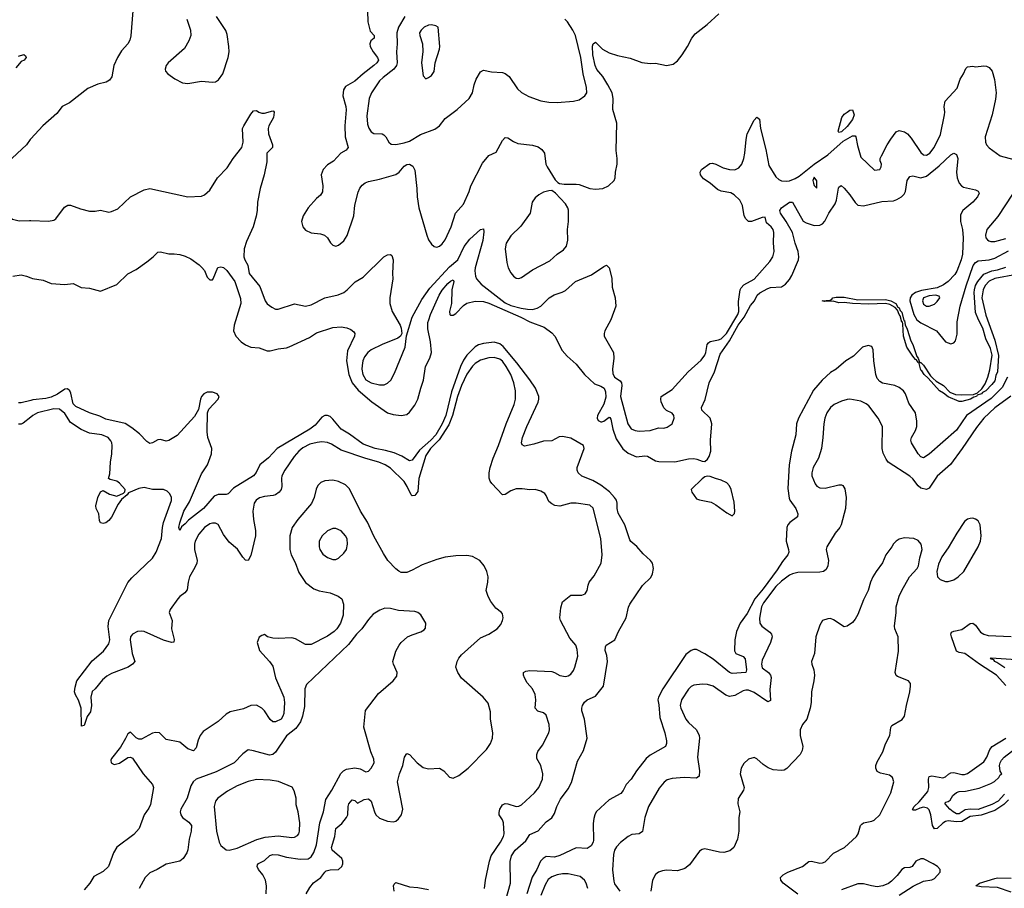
# Model space of a CAD drawing. Header units: inches. Extents: x 1473912 to 1647258, y 640388 to 773423.
# Tile 306 of 420: x 1529919 to 1537120, y 743071 to 749426. Entities that reach past the tile are written whole.
import ezdxf

# ---------------------------------------------------------------- set-up
doc = ezdxf.new("R2010")
doc.units = ezdxf.units.IN
doc.header["$MEASUREMENT"] = 0
doc.layers.add('B5724', color=7, linetype='Continuous')
doc.layers.add('B5734', color=7, linetype='Continuous')

msp = doc.modelspace()

# ---------------------------------------------------------------- linework, layer by layer
at = {"layer": 'B5724', "color": 5}
for points, elevation in [([(1529910, 749158), (1529950, 749170.8), (1529962, 749162), (1529966.8, 749150), (1529950.7, 749130), (1529930, 749121.2), (1529890, 749074)], 660), ([(1530000, 748554.9), (1529995.5, 748550), (1529967.9, 748510), (1529830, 748382.2), (1529777.1, 748322.9), (1529743.2, 748270), (1529702, 748170), (1529694.9, 748130), (1529707.7, 748110), (1529798.4, 748030), (1529831.5, 747991.5), (1529867.4, 747967.4), (1529914.6, 747954.6), (1529990, 747957.3), (1530000, 747956.9)], 680), ([(1529869.6, 747550.4), (1529930, 747559.1), (1529970, 747550.6), (1530000, 747537.6)], 660), ([(1530000, 746640.6), (1529930, 746622.8), (1529910, 746624.2)], 660), ([(1530000, 746518.8), (1529944.8, 746475.2), (1529930, 746468.1), (1529910, 746467.1)], 680)]:
    msp.add_lwpolyline(points, dxfattribs=dict(at, elevation=elevation))
at = {"layer": 'B5734', "color": 5}
for points, elevation in [([(1530745.9, 749490), (1530731.2, 749308.8), (1530723.6, 749276.4), (1530708.9, 749250), (1530662.5, 749197.5), (1530634.7, 749150), (1530608, 749090), (1530591.8, 749008.2), (1530576.7, 748983.3), (1530552.2, 748967.8), (1530490, 748953.2), (1530418.6, 748921.4), (1530283.5, 748816.5), (1530230, 748789.8), (1530190, 748740.3), (1530087.7, 748650), (1530000, 748554.9)], 680), ([(1532462.4, 749490), (1532466.3, 749410), (1532482.5, 749342.5), (1532510.8, 749310), (1532510.7, 749290), (1532486.8, 749270), (1532479.1, 749250), (1532483.1, 749230), (1532503.2, 749190), (1532534.9, 749150), (1532542.2, 749130), (1532531, 749110), (1532509.3, 749090), (1532430.2, 749030), (1532370, 748976.5), (1532303.1, 748936.9), (1532286.4, 748913.6), (1532281.3, 748870), (1532305.2, 748790), (1532307.6, 748767.6), (1532297.5, 748650), (1532298.8, 748570), (1532321.1, 748490), (1532307.9, 748472.1), (1532268.4, 748450), (1532213.7, 748390), (1532170, 748363.5), (1532138.3, 748330), (1532122.8, 748290), (1532135.2, 748210), (1532133.9, 748166.1), (1532118.4, 748141.6), (1532090, 748116.9), (1532030, 748049.6), (1531992.7, 747990), (1531979.6, 747950), (1531988.9, 747910), (1532010, 747885.7), (1532050, 747866.5), (1532119.6, 747859.6), (1532149.1, 747849.1), (1532170, 747830.5), (1532193, 747793), (1532210, 747775.3), (1532230, 747768.7), (1532250, 747776.5), (1532290, 747809.1), (1532313.8, 747846.2), (1532363.8, 747990), (1532369.8, 748070), (1532394.8, 748165.2), (1532406.8, 748193.2), (1532423.5, 748216.5), (1532446.9, 748233.1), (1532470, 748242), (1532550, 748258.9), (1532670, 748292.7), (1532694.8, 748310), (1532730, 748354.9), (1532750, 748366), (1532770, 748368.1), (1532795.5, 748355.5), (1532810, 748324), (1532824.6, 748190), (1532826.3, 748130), (1532838.5, 748050), (1532896, 747850), (1532910, 747815.8), (1532930, 747784.6), (1532950, 747767.6), (1532970, 747762.8), (1532990, 747768.1), (1533010, 747786.9), (1533030, 747815.3), (1533075.5, 747910), (1533107, 748010), (1533164.2, 748075.8), (1533205.9, 748170), (1533217.3, 748210), (1533303.8, 748376.2), (1533350, 748432), (1533404.4, 748455.6), (1533450, 748541), (1533470, 748564), (1533490, 748561.6), (1533530, 748534), (1533561.2, 748521.2), (1533670, 748508.7), (1533710, 748494.9), (1533737.4, 748477.4), (1533758, 748450), (1533768.2, 748370), (1533777.3, 748350), (1533834.4, 748254.4), (1533854.6, 748234.6), (1533868.1, 748228.1), (1533902, 748222), (1533990, 748222.7), (1534010, 748219.3), (1534090, 748190.2), (1534130, 748186.2), (1534182.7, 748190), (1534225.1, 748210), (1534267.1, 748250), (1534275.1, 748270), (1534277.4, 748310), (1534289.7, 748370), (1534289.7, 748410), (1534281.7, 748470), (1534285.7, 748670), (1534256.1, 748770), (1534260.2, 748850), (1534251.7, 748890), (1534220.8, 748950), (1534183.4, 749010), (1534141.1, 749061.1), (1534127.1, 749090), (1534109.9, 749170), (1534108.5, 749231.5), (1534112, 749250), (1534130, 749261.1), (1534182, 749210), (1534230, 749183.9), (1534290, 749164.3), (1534384.3, 749144.3), (1534470, 749113.4), (1534530, 749105.3), (1534570, 749108.2), (1534650, 749090.4), (1534698.5, 749101.5), (1534730, 749125.5), (1534763.6, 749170), (1534802.9, 749230), (1534834.5, 749290), (1534858, 749322), (1534947, 749390), (1535031.2, 749468.8)], 720), ([(1531141.1, 749430), (1531168.5, 749348.5), (1531170.2, 749310), (1531156.6, 749270), (1531124, 749216), (1531005.2, 749110), (1530990.3, 749090), (1530984, 749064), (1530985.7, 749050), (1531001.6, 749030), (1531052.7, 748992.7), (1531110, 748963), (1531150, 748959.5), (1531250, 748976), (1531330, 748967.7), (1531350, 748971.6), (1531373.8, 748986.2), (1531404.4, 749030), (1531444.5, 749150), (1531450.8, 749190), (1531449, 749230), (1531437.2, 749317.2), (1531427.9, 749347.9), (1531358.5, 749450)], 720), ([(1532736.6, 749450), (1532689.7, 749370.3), (1532677.8, 749330), (1532680.5, 749250), (1532673.9, 749190), (1532679, 749110), (1532674.5, 749090), (1532656.6, 749063.4), (1532576.3, 749003.7), (1532550, 748977.8), (1532491.3, 748890), (1532474.2, 748850), (1532457.8, 748722.2), (1532462.6, 748662.6), (1532472.8, 748632.8), (1532490, 748605.7), (1532510, 748592.9), (1532570, 748590.2), (1532583, 748583), (1532598, 748570), (1532619.3, 748530), (1532636, 748516), (1532670, 748512.3), (1532730, 748526), (1532770, 748537.8), (1532850, 748585.4), (1532954.3, 748625.7), (1532989.6, 748650), (1533030, 748703.8), (1533118, 748770), (1533206.6, 748850), (1533229.5, 748890), (1533242.4, 748950), (1533258.7, 748990), (1533290, 749044), (1533310, 749055.5), (1533370, 749043.7), (1533450, 749039.5), (1533470, 749032.2), (1533499.5, 749010), (1533560.1, 748920.1), (1533590, 748892.6), (1533642.8, 748862.8), (1533730, 748832), (1533790, 748821.8), (1533850, 748819.6), (1533970, 748828.9), (1534010, 748840.3), (1534052.7, 748870), (1534067, 748890), (1534065.1, 748930), (1534039.4, 749030), (1534023.7, 749150), (1533984.4, 749310), (1533965, 749350), (1533925.6, 749410), (1533904.8, 749430)], 740), ([(1530000, 747956.9), (1530130, 747951.7), (1530170, 747960.3), (1530182.9, 747970), (1530246.6, 748053.4), (1530271.5, 748068.5), (1530291.3, 748070), (1530363.4, 748043.4), (1530430, 748025.3), (1530470, 748025.3), (1530510, 748032.4), (1530570, 748018.4), (1530590, 748021.6), (1530637.5, 748042.5), (1530730, 748130.2), (1530830, 748181.1), (1530869.8, 748190.2), (1531150, 748130.4), (1531250, 748134.9), (1531270, 748143.8), (1531310, 748179.1), (1531365.6, 748270), (1531436.8, 748343.2), (1531480.8, 748410), (1531543.5, 748490), (1531553.3, 748530), (1531549.8, 748630), (1531557.3, 748650), (1531610, 748734.9), (1531630, 748758), (1531650, 748762), (1531668.7, 748748.7), (1531690, 748741.3), (1531710, 748741.5), (1531770, 748759.5), (1531776.5, 748756.5), (1531781.3, 748750), (1531775.2, 748710), (1531741.8, 748650), (1531736.5, 748630), (1531739.6, 748590), (1531768.7, 748510), (1531768.3, 748491.7), (1531726.3, 748450), (1531726.3, 748386.3), (1531706.1, 748290), (1531677.2, 748190), (1531657.8, 748090), (1531655.4, 748030), (1531648.4, 747988.4), (1531627.5, 747910), (1531577.6, 747802.4), (1531562, 747750), (1531558.6, 747690), (1531565.3, 747670), (1531588.7, 747630), (1531596.6, 747570), (1531674.4, 747474.4), (1531714, 747370), (1531730, 747347.4), (1531762.6, 747322.6), (1531790, 747309.3), (1531810, 747308.3), (1531930, 747346.3), (1532010, 747329.2), (1532050, 747338.9), (1532150, 747392.2), (1532248.1, 747411.9), (1532289, 747431), (1532314.7, 747450), (1532372.5, 747507.5), (1532430, 747543.2), (1532582.9, 747690), (1532610, 747706.4), (1532630, 747708), (1532639.9, 747699.9), (1532650.2, 747670.2), (1532645.3, 747570), (1532647.8, 747530), (1532625.5, 747390), (1532626.4, 747350), (1532643.2, 747290), (1532701.7, 747190), (1532708.8, 747170), (1532713.4, 747130), (1532704.9, 747110), (1532684.9, 747095.1), (1532570, 747049.8), (1532490.3, 747010), (1532466.2, 746990), (1532441.7, 746958.3), (1532428.8, 746930), (1532423, 746897), (1532421.6, 746870), (1532427.6, 746830), (1532450, 746792.2), (1532490, 746770.1), (1532550, 746755.5), (1532585.9, 746754.1), (1532610, 746767), (1532633, 746790), (1532660.6, 746839.4), (1532738.9, 747030), (1532747.2, 747112.8), (1532789.8, 747250), (1532860.5, 747379.5), (1532919.3, 747460.7), (1533062.4, 747617.6), (1533123.6, 747670), (1533170, 747766.2), (1533210, 747819.8), (1533290, 747891.5), (1533310, 747896.3), (1533312.8, 747872.8), (1533306.6, 747810), (1533250.1, 747610), (1533247.8, 747587.8), (1533252.1, 747550), (1533260.2, 747530), (1533295, 747490), (1533470, 747354.8), (1533510, 747334.9), (1533585.5, 747314.5), (1533632.3, 747307.7), (1533670, 747306.6), (1533704, 747316), (1533730.7, 747330), (1533790.7, 747390), (1533828, 747412), (1533887.2, 747432.8), (1533910, 747445.7), (1533985.1, 747510), (1534101.1, 747558.9), (1534190, 747621.3), (1534210, 747630.4), (1534221.1, 747621.1), (1534230.2, 747610.2), (1534250, 747536), (1534251.7, 747470), (1534274.9, 747390), (1534278.7, 747330), (1534242, 747230), (1534199, 747150), (1534193.2, 747130), (1534194.6, 747110), (1534261.7, 746990), (1534263.9, 746950), (1534253.7, 746870), (1534256.6, 746836.6), (1534270.1, 746810.1), (1534310, 746784.9), (1534319.6, 746770), (1534321.7, 746750), (1534312.9, 746670), (1534367.2, 746470), (1534392.2, 746432.2), (1534420.1, 746420.1), (1534450, 746414.8), (1534530, 746420.5), (1534590, 746439.1), (1534630, 746438), (1534655.5, 746444.5), (1534691.5, 746470), (1534706.6, 746510), (1534703.1, 746530), (1534690, 746547.8), (1534650, 746566), (1534630, 746587.6), (1534609.8, 746630), (1534607.4, 746650), (1534611.4, 746668.6), (1534690, 746721.7), (1534808.4, 746850), (1534903.8, 746936.2), (1534930, 746971.8), (1534937.4, 746990), (1534947.8, 747050), (1534957.5, 747062.5), (1534970, 747071.2), (1535030, 747083.4), (1535050, 747091.7), (1535087.6, 747130), (1535171.6, 747270), (1535177.4, 747290), (1535175.7, 747364.3), (1535187.9, 747450), (1535194.9, 747465.1), (1535214.5, 747485.5), (1535290, 747528.2), (1535310, 747548.9), (1535404.1, 747655.9), (1535426.2, 747690), (1535437.6, 747730), (1535432.7, 747792.7), (1535435.6, 747870), (1535429.8, 747890), (1535415.5, 747910), (1535380.9, 747940.9), (1535370, 747980.9), (1535350, 747979.3), (1535270, 747949), (1535249.7, 747950), (1535230, 747969.7), (1535218, 747990), (1535205.8, 748065.8), (1535185.7, 748105.7), (1535143.7, 748143.7), (1535119.4, 748159.4), (1535050, 748172.4), (1535023.4, 748183.4), (1534970, 748229.7), (1534921, 748261), (1534897.6, 748290), (1534894.7, 748310), (1534905.4, 748330), (1534967.1, 748372.9), (1534984.7, 748375.3), (1535010, 748368.8), (1535063.1, 748343.1), (1535110, 748330.2), (1535150, 748327.1), (1535178.3, 748341.7), (1535200.2, 748370), (1535215.8, 748410), (1535223.6, 748450), (1535231.2, 748548.8), (1535240.3, 748590), (1535289.8, 748690), (1535310, 748712), (1535330, 748698.8), (1535336, 748630), (1535375.9, 748475.9), (1535399, 748359), (1535450, 748276.5), (1535470, 748256.9), (1535490, 748247.8), (1535530, 748244.6), (1535550, 748247.6), (1535590, 748263.2), (1535619.3, 748280.7), (1535730, 748368.7), (1535830, 748437.8), (1535942.2, 748537.8), (1536010, 748577.3), (1536030, 748576.9), (1536035, 748570), (1536045.4, 748505.4), (1536070, 748421), (1536170, 748325.5), (1536210, 748331), (1536219.5, 748350), (1536222.7, 748370), (1536212.9, 748392.9), (1536212.7, 748410), (1536220.7, 748430), (1536262.2, 748510), (1536290, 748552.9), (1536330, 748606), (1536350, 748616.1), (1536390, 748606.2), (1536412.6, 748590), (1536439.1, 748559.1), (1536510, 748453.7), (1536530, 748437.4), (1536550, 748435.6), (1536575.1, 748450), (1536607.6, 748490), (1536652.9, 748587.1), (1536682.3, 748730), (1536684.8, 748750), (1536680.4, 748790), (1536688.2, 748830), (1536774.9, 748925.1), (1536797.6, 748990), (1536822, 749030), (1536838, 749070), (1536850, 749082), (1536890, 749084.9), (1536910, 749080.7), (1536970, 749088.5), (1536990, 749086.4), (1537010, 749076.4), (1537031.8, 749050), (1537049, 748989), (1537059.7, 748890), (1537055.9, 748844.1), (1537031.5, 748730), (1536978.9, 748570), (1536981.3, 748530), (1536990, 748510.8), (1537010, 748487.3), (1537090, 748430.5), (1537190, 748404.2)], 680), ([(1530000, 747537.6), (1530012.3, 747532.3), (1530090, 747520.4), (1530150, 747495.5), (1530250, 747487.7), (1530310, 747494.8), (1530367.9, 747467.9), (1530430, 747462), (1530510, 747439.5), (1530630, 747488.7), (1530710, 747566), (1530770, 747599.6), (1530850, 747654.7), (1530895.1, 747690), (1530930, 747724.9), (1530950, 747728.2), (1531010, 747712), (1531050, 747713.7), (1531090, 747708.7), (1531130, 747696.9), (1531170, 747676.5), (1531232.3, 747632.3), (1531252.4, 747612.4), (1531270.3, 747590), (1531290, 747542.8), (1531310, 747521.6), (1531330, 747524), (1531335.1, 747530), (1531367.7, 747612.3), (1531390, 747618.3), (1531410, 747612.8), (1531432.9, 747590), (1531491.6, 747510), (1531533, 747387), (1531537.3, 747350), (1531488.7, 747191.3), (1531483.8, 747150), (1531499.2, 747110), (1531538.2, 747070), (1531570, 747047.4), (1531610, 747030.8), (1531670, 747025.3), (1531730, 747004.2), (1531750, 747003.2), (1531810, 747019.2), (1531870, 747026.3), (1531890, 747032.9), (1532038.4, 747101.6), (1532090, 747136.1), (1532210, 747172.9), (1532270, 747178.7), (1532311.8, 747171.8), (1532340.5, 747160.5), (1532363.4, 747143.4), (1532370.4, 747130.4), (1532368.4, 747110), (1532317.6, 747002.4), (1532309.4, 746930.6), (1532326.1, 746830), (1532350.4, 746770.4), (1532395.4, 746715.4), (1532495.2, 746630), (1532610, 746550.9), (1532650, 746536.8), (1532710, 746529.4), (1532750, 746538.8), (1532770, 746555.9), (1532810, 746606.5), (1532831.8, 746650), (1532852, 746730), (1532873.1, 746790), (1532887.7, 746890), (1532918.4, 746950), (1532930.6, 746990), (1532924.4, 747070), (1532903.2, 747163.2), (1532905.2, 747210), (1532910.4, 747230), (1532923.9, 747270), (1532987.1, 747410), (1533010, 747448.4), (1533050, 747497.1), (1533070, 747513.8), (1533090, 747521.6), (1533095.2, 747510), (1533079.8, 747450), (1533076.3, 747350), (1533063.5, 747290), (1533064.9, 747270), (1533070, 747263.6), (1533090, 747263.2), (1533110, 747275.4), (1533163.8, 747336.2), (1533188.8, 747351.2), (1533250, 747365.7), (1533310, 747363.3), (1533350, 747352.8), (1533583.8, 747250), (1533650, 747216.6), (1533755.7, 747175.7), (1533810, 747134.8), (1533831.7, 747111.7), (1533885.3, 747005.3), (1533923.3, 746963.3), (1533990, 746906.8), (1534049.4, 746830), (1534122.9, 746762.9), (1534170, 746744.3), (1534192.9, 746730), (1534203.8, 746703.8), (1534205, 746665), (1534190, 746613.2), (1534144.6, 746530), (1534142.6, 746510), (1534150, 746494.4), (1534170, 746483), (1534175.8, 746484.2), (1534190.6, 746489.4), (1534230, 746518.5), (1534235.5, 746515.5), (1534243.4, 746503.4), (1534257, 746430), (1534280.3, 746360.3), (1534330, 746287.3), (1534370, 746255.2), (1534430, 746229), (1534490, 746235.6), (1534510, 746232.2), (1534570, 746198.3), (1534594.1, 746194.1), (1534710, 746191.4), (1534810, 746212.9), (1534850, 746215.3), (1534872, 746212), (1534910, 746196.3), (1534930, 746194.8), (1534950, 746210.8), (1534960.7, 746230), (1534972.8, 746270), (1534971.1, 746350), (1534981.4, 746470), (1534970, 746511.5), (1534908.9, 746568.9), (1534904.7, 746590), (1534932.3, 746647.7), (1534960.6, 746770), (1535001.1, 746850), (1535041.4, 746978.6), (1535110, 747075.5), (1535174.1, 747190), (1535218, 747250), (1535263.8, 747336.2), (1535292, 747370), (1535313, 747410), (1535331.8, 747428.2), (1535390, 747460.1), (1535410, 747466.1), (1535490, 747471.9), (1535520.9, 747490), (1535550, 747524.4), (1535566.5, 747553.5), (1535613.7, 747670), (1535617.6, 747690), (1535613.4, 747730), (1535589.9, 747790), (1535570, 747869.7), (1535524.8, 747950), (1535482.8, 748010), (1535479.4, 748030), (1535490, 748048.8), (1535550, 748091.1), (1535570, 748090.2), (1535650, 747952.6), (1535670, 747940.7), (1535730, 747920.6), (1535770, 747921.5), (1535790, 747932.2), (1535807.4, 747952.6), (1535837.6, 748010), (1535882, 748078), (1535893.4, 748106.6), (1535907.3, 748192.7), (1535910, 748200.7), (1535927.6, 748212.4), (1535950, 748192.4), (1535990, 748144.9), (1536030, 748087.6), (1536050, 748069.4), (1536090, 748064.6), (1536225, 748095), (1536310, 748101.9), (1536334.2, 748110), (1536367.7, 748130), (1536387.1, 748150), (1536396.2, 748170), (1536409.8, 748250), (1536430, 748279.5), (1536450, 748283.2), (1536510, 748268.5), (1536550, 748281.3), (1536643.8, 748356.2), (1536730, 748438), (1536750.4, 748450.4), (1536770, 748440.7), (1536780.9, 748410), (1536771.4, 748310), (1536775.6, 748270), (1536790.3, 748230), (1536806.4, 748210), (1536821.6, 748201.6), (1536910, 748181.1), (1536930, 748172.4), (1536935.8, 748155.8), (1536924.2, 748130), (1536888.9, 748090), (1536815.6, 748030), (1536800.8, 747999.3), (1536799.3, 747950), (1536814.9, 747890), (1536819.9, 747830), (1536813.6, 747710), (1536804.5, 747670), (1536773, 747587), (1536757.5, 747562.5), (1536708.3, 747510), (1536674.4, 747485.6), (1536630, 747464.2), (1536514.2, 747445.8), (1536469.6, 747430.4), (1536443.7, 747410), (1536432.4, 747390), (1536429.7, 747370), (1536459.4, 747270), (1536480.1, 747230), (1536510, 747208.1), (1536623.8, 747150), (1536690.8, 747070), (1536730, 747053.4), (1536750, 747060.7), (1536762.9, 747077.1), (1536775.1, 747124.9), (1536776, 747216), (1536796.7, 747330), (1536840.5, 747479.5), (1536893.3, 747626.7), (1536909.5, 747650.5), (1536930, 747660.9), (1537010, 747670.1), (1537050, 747682.2), (1537150, 747735.5)], 660), ([(1537179, 748150), (1537072.9, 747987.1), (1536991.8, 747890), (1536981.3, 747850), (1536984.9, 747830), (1536996, 747816), (1537006.9, 747806.9), (1537022.2, 747802.2), (1537050, 747803.9), (1537130, 747824.4)], 680), ([(1537210, 747561.4), (1537050, 747532), (1537010, 747514), (1536979.8, 747480.2), (1536965.8, 747450), (1536955.9, 747390), (1536984.2, 747264.2), (1537050, 747080.7), (1537078.2, 746970), (1537070, 746849.5), (1537057.1, 746822.9), (1537050, 746785.1), (1537030, 746756.2), (1536985.5, 746710), (1536961.6, 746698.4), (1536954.4, 746690), (1536921.1, 746678.9), (1536917.1, 746670), (1536896.2, 746663.8), (1536873.4, 746650), (1536810, 746632), (1536790, 746632), (1536710, 746666.3), (1536674.3, 746694.3), (1536645.1, 746710), (1536563.5, 746803.5), (1536532.7, 746830), (1536518, 746858), (1536510, 746862.9), (1536497.2, 746910), (1536500.9, 746919.1), (1536510, 746918), (1536530, 746898), (1536581.4, 746821.4), (1536600.5, 746800.5), (1536621.8, 746781.8), (1536676.4, 746750), (1536722.2, 746702.2), (1536763.4, 746683.4), (1536810, 746680.3), (1536895.9, 746684.1), (1536924, 746696), (1536955.4, 746724.6), (1536979.1, 746760.9), (1536999.7, 746810), (1537014.9, 746865.1), (1537031.1, 746971.1), (1537019.5, 747019.5), (1536985.7, 747090), (1536963.1, 747170), (1536931.1, 747230), (1536910, 747283.7), (1536899.2, 747430), (1536901.9, 747450), (1536910, 747482), (1536925.9, 747510), (1536970, 747564.9), (1537028.9, 747588.9), (1537070, 747595.8), (1537130, 747615.2)], 640), ([(1533474, 742986), (1533509.7, 743110), (1533506.7, 743266.7), (1533515.4, 743310), (1533543.9, 743350), (1533621.2, 743418.8), (1533650, 743465.5), (1533710, 743492.7), (1533770, 743558.8), (1533810, 743586), (1533830, 743618.8), (1533848.4, 743670), (1533875.3, 743724.7), (1533930, 743800.3), (1533954.4, 743845.6), (1533997.6, 744002.4), (1534041.4, 744078.6), (1534069.7, 744170), (1534048.6, 744310), (1534030.7, 744370), (1534029.9, 744390), (1534035.6, 744410), (1534050, 744433.4), (1534070, 744450.2), (1534130, 744476.4), (1534188, 744550), (1534219.1, 744730), (1534213.9, 744773.9), (1534200.7, 744810), (1534202.5, 744837.5), (1534209.2, 744850), (1534272.7, 744890), (1534297.4, 744950), (1534355.1, 745050), (1534371.8, 745128.2), (1534381.1, 745150), (1534474.2, 745285.8), (1534535.3, 745344.7), (1534547.4, 745372.6), (1534553.3, 745410), (1534546.4, 745450), (1534532.7, 745470), (1534479.2, 745519.2), (1534432.6, 745572.6), (1534388.5, 745608.5), (1534380.6, 745620.6), (1534343.7, 745730), (1534296.1, 745816.1), (1534288.2, 745850), (1534289.9, 745890), (1534283.6, 745910), (1534269, 745930), (1534232.3, 745972.3), (1534170, 746021.6), (1534110, 746053.6), (1534030, 746087.6), (1534003.2, 746110), (1533995.4, 746130), (1533997.2, 746150), (1534048.1, 746290), (1534041.3, 746310), (1533950, 746364.4), (1533890, 746376.8), (1533865.2, 746374.8), (1533810, 746345.6), (1533750, 746342.4), (1533679.5, 746320.5), (1533610, 746306), (1533595.1, 746315.1), (1533589.8, 746330), (1533596.8, 746370), (1533627, 746450), (1533711.7, 746628.2), (1533717, 746650), (1533716, 746670), (1533690.5, 746730), (1533651.2, 746791.2), (1533555.8, 746915.8), (1533456, 747036), (1533430, 747054.8), (1533390, 747066.8), (1533310, 747058.1), (1533273.5, 747046.5), (1533250, 747032.5), (1533189.2, 746970.8), (1533164.3, 746935.7), (1533142.2, 746890), (1533077.6, 746702.4), (1533036.3, 746530), (1533009.4, 746470), (1532962.4, 746390), (1532925.4, 746350), (1532843.6, 746276.4), (1532790, 746204.6), (1532770, 746198), (1532714, 746234), (1532656.9, 746256.9), (1532594.9, 746274.9), (1532518.7, 746290), (1532430, 746319.9), (1532330, 746392.8), (1532270, 746429.8), (1532210, 746504.7), (1532190, 746522.2), (1532170, 746530.8), (1532150, 746530.9), (1532130, 746518.9), (1532079.9, 746460.1), (1532041.6, 746430), (1531801.8, 746290), (1531739.5, 746220.5), (1531674.2, 746170), (1531647.4, 746112.6), (1531628.8, 746090), (1531481.9, 745998.2), (1531443, 745957), (1531430, 745951.2), (1531370, 745953.1), (1531341, 745939), (1531264, 745850), (1531154.3, 745765.7), (1531130, 745738), (1531103.4, 745716.6), (1531090, 745689.4), (1531082, 745710), (1531090, 745744.7), (1531120.7, 745830), (1531161.6, 745898.4), (1531250, 746103.1), (1531292.3, 746170), (1531322, 746250), (1531324.2, 746290), (1531295.1, 746370), (1531289.3, 746410), (1531292.3, 746550), (1531303, 746577), (1531369.6, 746650), (1531378, 746670), (1531362.7, 746690), (1531330, 746701.7), (1531290, 746700.5), (1531266.7, 746690), (1531248.9, 746670), (1531241.1, 746650), (1531226.6, 746573.4), (1531196.5, 746523.5), (1531070, 746385.1), (1531010, 746346.6), (1530990, 746343.7), (1530950, 746354.5), (1530930, 746352), (1530890, 746329.5), (1530870, 746326.6), (1530850, 746340.9), (1530796.4, 746396.4), (1530740.2, 746440.2), (1530691.1, 746471.1), (1530550, 746503.7), (1530504.6, 746524.6), (1530430, 746549.8), (1530330, 746596.8), (1530310, 746615.6), (1530292.9, 746692.9), (1530285.3, 746710), (1530270, 746726.2), (1530250, 746723.2), (1530194.5, 746685.5), (1530150, 746664.9), (1530110, 746655.8), (1530015.5, 746644.5), (1530000, 746640.6)], 660), ([(1537143.9, 746810), (1537105.3, 746734.7), (1537024.1, 746655.9), (1536843, 746530), (1536770, 746424.1), (1536570, 746246.6), (1536530, 746221.3), (1536510, 746227.8), (1536490, 746249.6), (1536441.3, 746330), (1536435.4, 746350), (1536440.4, 746370), (1536470, 746420.5), (1536480.9, 746450), (1536481, 746490), (1536469.7, 746550), (1536421.4, 746621.4), (1536396.3, 746690), (1536383, 746710), (1536350, 746735.6), (1536319.3, 746750), (1536230, 746767.1), (1536210, 746778.9), (1536190, 746800.7), (1536179.8, 746830), (1536165.3, 746930), (1536161.3, 747010), (1536150, 747034.5), (1536123.3, 747043.3), (1536082.4, 747030), (1536016.4, 746963.6), (1535961.6, 746930), (1535890.5, 746870), (1535850, 746845.1), (1535788.4, 746790), (1535724.9, 746715.1), (1535614.6, 746510), (1535601.1, 746470), (1535595.2, 746390), (1535563.6, 746270), (1535545.4, 746170), (1535537, 745997), (1535545.8, 745925.8), (1535552.6, 745910), (1535596.1, 745850), (1535610.4, 745810), (1535606.7, 745790), (1535551.9, 745748.1), (1535537.8, 745730), (1535530.1, 745709.9), (1535523.8, 745610), (1535541.9, 745550), (1535543.8, 745530), (1535537.5, 745510), (1535497.7, 745462.3), (1535458.5, 745401.5), (1535356.8, 745263.2), (1535295.9, 745190), (1535238.7, 745081.3), (1535187.5, 745010), (1535162.2, 744950), (1535149.5, 744889.5), (1535147.9, 744807.9), (1535157.6, 744790), (1535210, 744767.7), (1535225.8, 744750), (1535235, 744670), (1535230.2, 744650), (1535130, 744642.6), (1535110, 744650.7), (1534990, 744748.8), (1534930, 744787.2), (1534870, 744817.7), (1534850, 744818.3), (1534830, 744811.1), (1534790, 744782.4), (1534622.6, 744530), (1534591, 744470), (1534587.3, 744450), (1534594.5, 744414.5), (1534601.6, 744321.6), (1534637.2, 744210), (1534648.9, 744150), (1534648.7, 744130), (1534641.6, 744110), (1534530, 744046), (1534499.8, 744020.2), (1534430.2, 743930), (1534390.9, 743869.1), (1534354.3, 743830), (1534333.4, 743786.6), (1534315.6, 743764.4), (1534230, 743717.8), (1534136.2, 743630), (1534125, 743610), (1534117.3, 743582.7), (1534113.2, 743546.8), (1534115.2, 743424.8), (1534112, 743408), (1534098.6, 743381.4), (1534070, 743363.6), (1533990, 743368.7), (1533870, 743310.6), (1533830, 743299.8), (1533770, 743305.1), (1533746.4, 743290), (1533728.9, 743270), (1533702.2, 743210), (1533668, 743152), (1533627.7, 743030)], 660), ([(1533319.1, 743070), (1533325.7, 743130), (1533354.4, 743270), (1533367.5, 743310), (1533435.7, 743410), (1533457.9, 743450), (1533462.1, 743470), (1533457.8, 743550), (1533451.3, 743571.3), (1533426.9, 743610), (1533425.1, 743625.1), (1533431.1, 743650), (1533441.7, 743670), (1533450, 743682.4), (1533470, 743691.6), (1533490, 743689.2), (1533550, 743669.4), (1533570, 743672.2), (1533590, 743681.8), (1533684, 743770), (1533715.1, 743810), (1533741.8, 743870), (1533745, 743910), (1533730.6, 743970.6), (1533702, 744022), (1533701, 744050), (1533708.4, 744071.6), (1533741.5, 744118.5), (1533788.3, 744210), (1533794, 744230), (1533792.4, 744270), (1533770, 744338.7), (1533750, 744354.2), (1533708.2, 744368.2), (1533688.4, 744390), (1533693.3, 744450), (1533688.2, 744490), (1533668.9, 744530), (1533630, 744575.1), (1533609.9, 744610), (1533603.7, 744630), (1533604.4, 744650), (1533620.4, 744659.6), (1533650, 744664.2), (1533810, 744656.9), (1533830.9, 744650.9), (1533870, 744629.1), (1533910, 744622), (1533930, 744626.3), (1533950, 744637.6), (1533970, 744666), (1533980.3, 744690), (1534001.1, 744770), (1533997.3, 744817.3), (1533986, 744850), (1533942.3, 744902.3), (1533875, 745030), (1533870.6, 745050), (1533876.4, 745123.6), (1533890, 745168.2), (1533950, 745215.3), (1534030, 745216.4), (1534054.9, 745225.1), (1534068.2, 745250), (1534075.6, 745290), (1534084.4, 745310), (1534121.7, 745358.3), (1534171.3, 745450), (1534178.5, 745510), (1534169.8, 745629.8), (1534113, 745853), (1534090, 745874.7), (1533990, 745889.8), (1533950, 745888.9), (1533870, 745866.9), (1533832.7, 745872.7), (1533810, 745883.6), (1533790, 745902), (1533770, 745945.2), (1533758.6, 745958.6), (1533730, 745976.2), (1533690, 745989.6), (1533650, 745987.3), (1533594.7, 745994.7), (1533550, 745993.1), (1533510, 745980.4), (1533470, 745953), (1533450, 745949.5), (1533372.2, 746032.2), (1533359.8, 746050), (1533352.8, 746072.8), (1533353.6, 746110), (1533361.1, 746150), (1533381.7, 746218.3), (1533421.8, 746310), (1533475.9, 746470), (1533536.2, 746610), (1533545.8, 746650), (1533546, 746710), (1533532.8, 746770), (1533509.9, 746830), (1533477.6, 746890), (1533450, 746926.6), (1533430, 746942.2), (1533390, 746954.4), (1533350, 746952.5), (1533290, 746935), (1533250, 746911.2), (1533230, 746892.1), (1533190, 746833.4), (1533149.5, 746750), (1533122, 746670), (1533084.2, 746530), (1533057.9, 746462.1), (1532987, 746353), (1532924.2, 746290), (1532890, 746237.3), (1532837.4, 746070), (1532830, 745974), (1532810, 745945.4), (1532790, 745943), (1532781.6, 745950), (1532754, 746010), (1532730, 746046.6), (1532630, 746144.8), (1532592.4, 746170), (1532546, 746190), (1532450, 746214.6), (1532270, 746276.6), (1532200.2, 746320.2), (1532170, 746333.1), (1532130, 746337.5), (1532093.7, 746333.7), (1532040.6, 746319.4), (1531990, 746294), (1531960.9, 746270), (1531926.1, 746230), (1531858.4, 746130), (1531836.9, 746090), (1531833.7, 746070), (1531836.9, 746010), (1531831.1, 745990), (1531817.3, 745970), (1531790, 745950.8), (1531774.1, 745945.9), (1531710, 745937.8), (1531673.1, 745926.9), (1531649.4, 745910.6), (1531634.9, 745890), (1531623.8, 745830), (1531628.7, 745770), (1531642.7, 745690), (1531643, 745650), (1531610, 745506), (1531590.2, 745469.8), (1531570, 745471.3), (1531550, 745493.6), (1531512.4, 745552.4), (1531450, 745604.4), (1531410, 745658.9), (1531370, 745733.7), (1531350, 745743.5), (1531330, 745743.5), (1531310, 745738.2), (1531270, 745709.8), (1531230, 745661.6), (1531203.1, 745610), (1531197.9, 745590), (1531196.8, 745550), (1531216.1, 745470), (1531214.3, 745450), (1531201, 745419), (1531160.2, 745350), (1531150.2, 745310), (1531144.2, 745255.8), (1531127, 745233), (1531090, 745206.9), (1531076.1, 745190), (1531019.7, 745110), (1531011.4, 745090), (1531035.2, 745030), (1531030.2, 744970), (1531048.4, 744891.6), (1531047.1, 744872.9), (1531030.3, 744869.7), (1530970, 744885.7), (1530829, 744950), (1530810, 744953.2), (1530780.7, 744950), (1530743.6, 744930), (1530729.3, 744910), (1530726.8, 744890), (1530742.7, 744790), (1530760.3, 744730), (1530743.8, 744710), (1530713, 744690), (1530590, 744642.4), (1530555.5, 744624.5), (1530523.8, 744596.2), (1530470.3, 744530), (1530450, 744511.6), (1530439, 744470), (1530444.7, 744410), (1530436.5, 744363.5), (1530412.2, 744327.8), (1530390, 744262.7), (1530370, 744258), (1530369.6, 744390), (1530350, 744449), (1530326.3, 744486.3), (1530320.5, 744510), (1530324, 744544), (1530337.3, 744590), (1530450, 744736.5), (1530532.8, 744807.2), (1530570, 744860.3), (1530579.1, 744890), (1530566.8, 744986.8), (1530571.4, 745030), (1530710, 745307.9), (1530738.1, 745341.9), (1530890, 745487.6), (1530916.5, 745530), (1530955.6, 745630), (1530962.7, 745710), (1530972, 745748), (1531029.7, 745909.7), (1531029.7, 745930), (1531017.7, 745957.7), (1530997.3, 745977.2), (1530970, 745989.6), (1530890.3, 745989.7), (1530830, 746003.1), (1530790, 745995.2), (1530714.7, 745965.3), (1530704.9, 745950), (1530663.9, 745916.1), (1530638.2, 745881.8), (1530590, 745785.6), (1530570, 745761.3), (1530550, 745746.3), (1530530, 745739.5), (1530510, 745745.2), (1530502, 745762), (1530498, 745810), (1530479.6, 745850), (1530476.3, 745870), (1530490, 745931), (1530510, 745970.8), (1530530, 745980.7), (1530575.3, 745955.3), (1530630, 745940.5), (1530677.2, 745962.8), (1530687.5, 745972.5), (1530689.7, 745990), (1530650, 746034.5), (1530630, 746049.8), (1530581.7, 746061.7), (1530569.3, 746069.3), (1530577.6, 746102.4), (1530582.2, 746190), (1530594, 746250), (1530595.3, 746310), (1530593.1, 746330), (1530585.8, 746345.8), (1530565.1, 746370), (1530519.3, 746390), (1530430, 746401.9), (1530368.9, 746428.9), (1530290, 746479.5), (1530250, 746543.9), (1530210, 746577.4), (1530170, 746579.9), (1530050, 746550.5), (1530014.2, 746530), (1530000, 746518.8)], 680), ([(1537167.1, 746672.9), (1537050, 746586.3), (1536971, 746510), (1536917, 746443), (1536812.3, 746287.7), (1536727.2, 746172.8), (1536630, 746086.6), (1536570, 745997.7), (1536550, 745989.7), (1536510, 745998.3), (1536490, 746014.8), (1536450, 746067.8), (1536430, 746087.1), (1536271.5, 746190), (1536255.1, 746210), (1536234.9, 746254.9), (1536227.2, 746290), (1536228.2, 746450), (1536198.3, 746510), (1536130, 746600.8), (1536110, 746616.2), (1536070, 746634.6), (1535990, 746648.8), (1535970, 746647.8), (1535930, 746635.8), (1535875.8, 746610), (1535848, 746590), (1535821.6, 746550), (1535807.5, 746510), (1535799.3, 746470), (1535793.4, 746370), (1535782.8, 746290), (1535760.7, 746219.3), (1535721.1, 746150), (1535711.7, 746110), (1535712.9, 746090), (1535736.5, 746030), (1535750, 746014), (1535770, 746001.1), (1535810, 745999.5), (1535910, 746024), (1535930, 746022.8), (1535938, 746018), (1535953, 745993), (1535964.2, 745930), (1535958.2, 745850), (1535927.7, 745730), (1535916.9, 745710), (1535883.8, 745670), (1535822.7, 745570), (1535818.3, 745550), (1535834, 745470), (1535829.3, 745430), (1535816.6, 745403.4), (1535797.1, 745390), (1535770, 745384.1), (1535610, 745381.6), (1535570, 745372.6), (1535550, 745363.2), (1535490, 745319.6), (1535450, 745280.5), (1535359.1, 745160.9), (1535343.4, 745130), (1535328.7, 745048.7), (1535331, 745011), (1535346, 744990), (1535404.6, 744944.6), (1535416.3, 744930), (1535422, 744910), (1535411.3, 744870), (1535350, 744740.5), (1535343.5, 744710), (1535350, 744685.5), (1535395, 744650), (1535410.2, 744630), (1535414.6, 744614.6), (1535406, 744526), (1535410, 744446), (1535390, 744435.4), (1535290, 744504.5), (1535250, 744521), (1535230, 744521.5), (1535210, 744515.7), (1535150, 744482.8), (1535110, 744473.8), (1535084, 744484), (1534990, 744550.9), (1534950, 744562.4), (1534910, 744564.2), (1534850, 744556.4), (1534830, 744546.6), (1534810, 744527.8), (1534760.2, 744450), (1534750.3, 744410), (1534754.3, 744390), (1534790.3, 744310), (1534810, 744284.9), (1534868.7, 744230), (1534888.9, 744190), (1534891.3, 744170), (1534877, 744030), (1534890.1, 743929.9), (1534889.1, 743890.9), (1534870, 743877.7), (1534778.3, 743881.7), (1534690, 743875.5), (1534655.4, 743864.6), (1534631.7, 743848.3), (1534595.1, 743804.9), (1534517.2, 743670), (1534491.1, 743590), (1534473.5, 743486.5), (1534450.2, 743469.8), (1534396.1, 743463.9), (1534370, 743451.5), (1534313.2, 743406.8), (1534284.1, 743375.9), (1534270.1, 743349.9), (1534261.8, 743318.2), (1534254.2, 743205.8), (1534263.3, 743123.3), (1534270, 743104.7), (1534307.6, 743050)], 680), ([(1532015.2, 743030), (1532041.7, 743078.3), (1532068.2, 743111.8), (1532122.3, 743150), (1532150.6, 743189.4), (1532161.7, 743198.2), (1532190, 743206.2), (1532250, 743208.8), (1532274.1, 743230), (1532281.9, 743250), (1532282.9, 743270), (1532275.8, 743290), (1532204.2, 743350), (1532199.2, 743370), (1532222.7, 743450), (1532231.8, 743510), (1532275.2, 743544.8), (1532309.7, 743590), (1532318, 743610), (1532320.4, 743670), (1532326.2, 743690), (1532350, 743718.4), (1532370, 743714.8), (1532390, 743693.4), (1532438.4, 743721.6), (1532470, 743724.9), (1532490, 743708), (1532513.4, 743630), (1532523.8, 743610), (1532550, 743584.5), (1532610, 743562.8), (1532650, 743556.9), (1532670, 743563.1), (1532690, 743578.7), (1532710.6, 743609.4), (1532720.7, 743650), (1532681.5, 743850), (1532696.1, 743910), (1532720.3, 743970), (1532734.5, 744030), (1532750, 744057.3), (1532770, 744050.4), (1532824.9, 743990), (1532870, 743956.1), (1532910, 743946.4), (1532990.2, 743950.2), (1533022, 743930), (1533063.7, 743883.7), (1533090, 743877.4), (1533130, 743896.9), (1533198, 743950), (1533333.8, 744086.2), (1533362.2, 744130), (1533376.2, 744170), (1533379.8, 744210), (1533362.7, 744310), (1533362, 744362), (1533345.6, 744425.6), (1533309.7, 744470), (1533150, 744608.4), (1533122.5, 744650), (1533109.8, 744690), (1533117.5, 744730), (1533130, 744754.9), (1533150, 744780.2), (1533290, 744903.1), (1533350, 744930.3), (1533410.9, 744969.1), (1533437.7, 745002.3), (1533450, 745031.3), (1533454.3, 745050), (1533450, 745079.3), (1533442.9, 745090), (1533401.3, 745121.3), (1533364, 745170), (1533345.5, 745205.5), (1533331.2, 745250), (1533343.8, 745310), (1533345, 745350), (1533336.4, 745390), (1533316.8, 745430), (1533284, 745470), (1533230, 745499.8), (1533190, 745506.2), (1533110, 745502.6), (1533030, 745494.8), (1532970, 745478), (1532861.7, 745438.3), (1532790, 745398.5), (1532750, 745382.3), (1532710, 745382), (1532690.9, 745390.9), (1532668.8, 745408.8), (1532612, 745470), (1532579.8, 745519.7), (1532510, 745648.2), (1532461.7, 745750), (1532411.5, 745830), (1532330, 745994), (1532302.6, 746022.6), (1532250, 746047.7), (1532210, 746057.2), (1532150, 746052), (1532121, 746039), (1532100.7, 746019.3), (1532087.9, 745992.1), (1532071.8, 745930), (1532052.3, 745887.7), (1531953.5, 745770), (1531911.8, 745710), (1531895.1, 745650), (1531894, 745550), (1531904.6, 745510), (1531934, 745454), (1531961.7, 745381.7), (1532010, 745309), (1532070, 745262), (1532110, 745246.9), (1532190, 745232.9), (1532249.1, 745209.1), (1532275.8, 745190), (1532286.3, 745150), (1532285.2, 745070), (1532264.2, 745010), (1532238, 744970), (1532218.3, 744950), (1532170, 744917.2), (1532050, 744855.6), (1532010, 744854.8), (1531936.6, 744896.6), (1531910, 744904.2), (1531810, 744899.1), (1531770, 744902.4), (1531732, 744912), (1531710, 744928.7), (1531690, 744922), (1531670, 744908), (1531656, 744870), (1531674, 744810), (1531745.3, 744730), (1531770, 744695.5), (1531790.2, 744610), (1531851.4, 744470), (1531856.1, 744430), (1531850.1, 744350), (1531844.7, 744330), (1531831.2, 744310), (1531790, 744289.8), (1531770, 744289.7), (1531750, 744306.3), (1531710, 744371), (1531689.6, 744390), (1531650, 744410.9), (1531610, 744408.3), (1531555.8, 744384.2), (1531457.3, 744362.7), (1531430, 744345.7), (1531370, 744290.8), (1531260.3, 744219.7), (1531238.2, 744190), (1531224, 744156), (1531210, 744099), (1531190, 744077), (1531150, 744091.8), (1531090, 744139.6), (1530990, 744160.9), (1530942, 744210), (1530912.5, 744212.5), (1530890, 744205.7), (1530810, 744161.6), (1530790, 744162.9), (1530771.1, 744171.1), (1530730, 744214), (1530710, 744202.7), (1530693.5, 744166.5), (1530655.5, 744104.5), (1530590, 744020.9), (1530585.8, 744010), (1530587.6, 743990), (1530610, 743976.5), (1530650, 743987.6), (1530710, 744028.2), (1530730, 744030.6), (1530743.4, 744023.4), (1530821.6, 743910), (1530891.3, 743831.3), (1530897.6, 743810), (1530875.8, 743684.2), (1530863.1, 743656.9), (1530830.3, 743610), (1530793, 743510), (1530755.1, 743464.9), (1530630, 743372), (1530604.9, 743330), (1530568.5, 743230), (1530530, 743195.6), (1530462.3, 743157.7), (1530431.1, 743108.9), (1530390, 743059.6)], 720), ([(1535610, 743028.2), (1535502, 743110), (1535486.3, 743130), (1535483.6, 743150), (1535501.6, 743170), (1535536.3, 743190), (1535643.5, 743230), (1535690, 743267), (1535710, 743269.4), (1535770, 743254.7), (1535790, 743257.1), (1535810, 743266.1), (1535870, 743328.9), (1535950.7, 743370), (1536039.5, 743450), (1536050.5, 743470), (1536069.2, 743530), (1536078.8, 743541.2), (1536090, 743550.8), (1536150, 743562.4), (1536168.9, 743571.1), (1536209.8, 743610), (1536291.1, 743770), (1536311.3, 743850), (1536302.3, 743882.3), (1536279.6, 743899.6), (1536213.7, 743913.7), (1536190, 743926), (1536180.3, 743950), (1536181, 743970), (1536190, 743996.5), (1536230.8, 744070), (1536251.5, 744128.5), (1536284, 744190), (1536291.2, 744248.8), (1536298.3, 744261.7), (1536373.4, 744306.6), (1536391.2, 744330), (1536404.2, 744410), (1536429.7, 744510), (1536433.3, 744550), (1536433.3, 744570), (1536419.5, 744590), (1536340, 744620), (1536328.9, 744628.9), (1536320.9, 744650), (1536345.1, 744805.1), (1536343, 744910), (1536319.7, 744970), (1536318, 744990), (1536329.3, 745089.3), (1536329.4, 745130), (1536351.3, 745208.7), (1536369.5, 745250), (1536427, 745350), (1536482.7, 745410), (1536492.7, 745430), (1536502, 745490), (1536519.5, 745550), (1536512.3, 745590), (1536490, 745615.1), (1536458, 745630), (1536390, 745635.6), (1536350, 745624.5), (1536328.6, 745611.4), (1536308.9, 745591.1), (1536298, 745570), (1536253, 745510), (1536230, 745453.2), (1536182, 745390), (1536159.1, 745350), (1536142, 745310), (1536124.9, 745250), (1536090, 745181.2), (1536050, 745075.1), (1536030, 745039.5), (1536010, 745017), (1535970, 744989.3), (1535950, 744985.2), (1535870, 745036.2), (1535850, 745044.5), (1535830, 745043.7), (1535790.5, 745029.5), (1535770, 744995.3), (1535742.4, 744910), (1535733.1, 744790), (1535709.2, 744730), (1535711.7, 744710), (1535727.7, 744670), (1535731.4, 744631.4), (1535727.1, 744590), (1535709.4, 744510), (1535707, 744430), (1535701.1, 744390), (1535676.3, 744310), (1535644.9, 744270), (1535627.1, 744230), (1535627.3, 744190), (1535645.5, 744110), (1535640.8, 744079.3), (1535626, 744050), (1535530, 743948.7), (1535510, 743936.5), (1535490, 743932.4), (1535430, 743938.4), (1535393.7, 743953.7), (1535356.2, 743976.2), (1535310, 744019.5), (1535290, 744029.5), (1535250, 744015.1), (1535214.7, 743985.3), (1535194.4, 743950), (1535188.9, 743910), (1535218, 743810), (1535211.8, 743790), (1535172.6, 743727.4), (1535172.4, 743690), (1535184.7, 743630), (1535179.7, 743590), (1535179.7, 743490), (1535168.3, 743431.7), (1535142, 743370), (1535113.7, 743346.3), (1535070, 743333.7), (1535036.6, 743336.6), (1534930, 743359.6), (1534910, 743356.2), (1534890, 743342), (1534817.8, 743242.2), (1534784.4, 743215.6), (1534730, 743198.8), (1534650, 743203), (1534619.8, 743200.2), (1534591.1, 743188.9), (1534570, 743171.6), (1534546.1, 743130), (1534534, 743050)], 720), ([(1531722, 743030), (1531724.8, 743090), (1531718, 743130), (1531698, 743170), (1531665.8, 743210), (1531656, 743230), (1531658, 743242), (1531666.2, 743253.8), (1531710, 743274.4), (1531749, 743311), (1531770, 743318.9), (1531810, 743316.8), (1531870, 743298.8), (1531970, 743285.4), (1532030, 743288.1), (1532050, 743302.8), (1532070, 743334.6), (1532090.4, 743390), (1532113.9, 743550), (1532141, 743630), (1532157.7, 743722.3), (1532201, 743790), (1532268.7, 743911.3), (1532288, 743932), (1532310, 743943.5), (1532370, 743953.6), (1532410, 743945.2), (1532450, 743922.8), (1532470, 743928.1), (1532490, 743950.3), (1532510.4, 743990), (1532510, 744017.2), (1532486.6, 744070), (1532436.4, 744250), (1532448.1, 744371.9), (1532543.5, 744496.5), (1532649.4, 744590), (1532676.6, 744623.4), (1532679.5, 744650), (1532652, 744710), (1532647.6, 744730), (1532670, 744806.8), (1532695.1, 744850), (1532710, 744870.4), (1532756, 744910), (1532790, 744926.4), (1532852.9, 744947.1), (1532876.6, 744963.4), (1532886, 744974), (1532889.3, 745010), (1532853.1, 745073.1), (1532830, 745089.5), (1532810, 745095.6), (1532690, 745103), (1532630, 745118.7), (1532590, 745122), (1532553.8, 745106.2), (1532504.2, 745075.8), (1532470, 745038), (1532421.5, 744970), (1532382.8, 744930), (1532324.1, 744855.9), (1532017.8, 744562.2), (1532004.2, 744530), (1532002.6, 744402.6), (1531987.8, 744330), (1531974, 744290), (1531938.4, 744241.6), (1531870, 744186.6), (1531790, 744066.6), (1531770, 744050.7), (1531745.6, 744045.6), (1531630, 744078), (1531590, 744083.7), (1531550, 744056), (1531488, 743990), (1531357, 743923), (1531210.4, 743870), (1531188.6, 743851.4), (1531170, 743820.9), (1531144.8, 743730), (1531097.3, 743650), (1531092.6, 743630), (1531096.5, 743610), (1531108.9, 743590), (1531156.2, 743556.2), (1531175, 743530), (1531174.3, 743490), (1531157.4, 743430), (1531147.9, 743352.1), (1531141.3, 743330), (1531114.4, 743290), (1531090.5, 743270), (1530990, 743248.7), (1530924.4, 743210), (1530870, 743184.4), (1530836, 743150), (1530792.2, 743070)], 740), ([(1537130, 744554.7), (1537062.3, 744630), (1536938, 744710), (1536832.5, 744790), (1536790, 744796.8), (1536770, 744806.9), (1536733, 744910), (1536728.7, 744930), (1536734.6, 744945.4), (1536750, 744953.5), (1536810, 744964.1), (1536870, 745009.1), (1536890, 745011.7), (1536910, 744996.4), (1536945.7, 744945.7), (1536970.6, 744930.6), (1537001.4, 744921.4), (1537170, 744914.4)], 680), ([(1537123.4, 744683.4), (1537064.5, 744724.5), (1537049.6, 744730), (1537043.2, 744743.2), (1537019.3, 744750), (1537023.6, 744756.4), (1537205.8, 744745.8)], 660), ([(1537150, 743719.3), (1537115.5, 743684.5), (1537050, 743640.9), (1536950, 743605.8), (1536870, 743597.3), (1536810, 743560.5), (1536770, 743557.9), (1536710, 743565), (1536690, 743561), (1536671.2, 743548.8), (1536630, 743508.1), (1536610, 743506.8), (1536594.6, 743530), (1536583, 743610), (1536570, 743644.4), (1536557.3, 743657.3), (1536530, 743665.3), (1536501.4, 743658.6), (1536470, 743643.7), (1536450, 743643.7), (1536447.9, 743647.9), (1536461.8, 743670), (1536496.7, 743703.3), (1536559.9, 743780.1), (1536568.1, 743810), (1536565.3, 743870), (1536571.2, 743888.8), (1536590, 743893.6), (1536670, 743879.3), (1536690, 743887.9), (1536712.4, 743907.6), (1536730, 743916.1), (1536750, 743918.4), (1536810, 743904.6), (1536830, 743904.1), (1536850, 743910.2), (1536970, 743996.5), (1536991.1, 744030), (1537014.1, 744085.9), (1537031.5, 744108.5), (1537130, 744168.7)], 680), ([(1537120.5, 743759.5), (1537075.5, 743710), (1537030, 743684.2), (1536930, 743648.6), (1536869.6, 743650.4), (1536833.8, 743646.2), (1536790, 743617.5), (1536770, 743616.8), (1536745, 743630), (1536720.9, 743650), (1536687.6, 743690), (1536690, 743702), (1536710, 743706.8), (1536723.2, 743716.8), (1536744.7, 743750), (1536770, 743772.2), (1536790, 743780.1), (1536837.3, 743782.7), (1536935.6, 743804.4), (1537021.6, 743838.4), (1537047.1, 743852.9), (1537079, 743881), (1537090, 743901), (1537102, 743910), (1537090, 743928), (1537085.7, 743970), (1537089.2, 743990), (1537100.3, 744010), (1537119.8, 744030), (1537226.3, 744113.7)], 660), ([(1536350, 743021.7), (1536453.2, 743086.8), (1536530, 743123.9), (1536590, 743134.2), (1536610, 743143.8), (1536650.8, 743190), (1536650.9, 743210), (1536632.1, 743230), (1536599.1, 743250), (1536530, 743286.3), (1536510, 743287.6), (1536474, 743270), (1536446, 743230), (1536430, 743222.9), (1536390, 743220.7), (1536370.8, 743210), (1536335.6, 743164.4), (1536295.6, 743124.4), (1536272.2, 743107.8), (1536231, 743089), (1536190, 743082.6), (1536148.6, 743088.6), (1536090, 743105.3), (1536050, 743104.4), (1535930, 743061.2)], 720), ([(1534073.3, 743070), (1534061.8, 743110), (1534050, 743131.1), (1534016.9, 743156.9), (1533930, 743176.8), (1533890, 743176.8), (1533850, 743170.5), (1533810, 743155.5), (1533785.2, 743134.8), (1533762.6, 743097.4), (1533730, 743019.3)], 680), ([(1537170, 743042.6), (1537070, 743076.5), (1536950, 743083.1), (1536912, 743090), (1536937.6, 743110), (1537050, 743144.2), (1537070, 743148.1), (1537170, 743144.9)], 680), ([(1532658.7, 743050), (1532653.3, 743090), (1532657.2, 743102.8), (1532670, 743114.4), (1532770, 743081.8), (1532830, 743077.6), (1532910, 743063.1)], 680)]:
    msp.add_lwpolyline(points, dxfattribs=dict(at, elevation=elevation))
for points, elevation in [([(1532930, 749387.8), (1532910, 749384.7), (1532878, 749370), (1532855.5, 749350), (1532843.8, 749330), (1532844.9, 749310), (1532865.3, 749250), (1532866.4, 749193.6), (1532857.1, 749110), (1532870, 749014), (1532890, 748992), (1532910, 749002.8), (1532930, 749017.3), (1532950, 749046), (1532957.6, 749110), (1532989.4, 749210), (1532991.6, 749230), (1532979, 749370), (1532962, 749382)], 760), ([(1535910, 748600.9), (1535905.4, 748610), (1535931.8, 748710), (1535950, 748734.9), (1535970, 748750.4), (1535990, 748764), (1536010, 748766), (1536022.3, 748730), (1536010, 748695.1), (1535970, 748643.8), (1535930, 748606.2)], 680), ([(1535730, 748273.2), (1535720.7, 748250), (1535724, 748230), (1535730, 748212), (1535750, 748194), (1535750, 748246)], 680), ([(1533810, 748175.1), (1533790, 748174.5), (1533750, 748163), (1533715.6, 748144.4), (1533690, 748122.9), (1533667.9, 748090), (1533653.4, 748010), (1533583.4, 747916.6), (1533510, 747844.8), (1533476.3, 747790), (1533468.9, 747750), (1533481.2, 747650), (1533491, 747610), (1533510, 747574.3), (1533530, 747550.3), (1533550, 747535.3), (1533570, 747533.2), (1533590, 747539.7), (1533670, 747595), (1533797.1, 747662.9), (1533849.9, 747710.1), (1533896.9, 747743.1), (1533918, 747770), (1533927.8, 747812.2), (1533925.9, 747890), (1533932.9, 747950), (1533933.6, 748033.6), (1533929, 748050), (1533910, 748079.7), (1533838, 748158)], 720), ([(1536050, 747377.7), (1536250, 747378.7), (1536290, 747370.3), (1536327.3, 747350), (1536342, 747322), (1536350, 747319.1), (1536357.5, 747297.5), (1536370, 747286), (1536385.4, 747225.4), (1536390, 747224.7), (1536394.3, 747194.3), (1536410, 747161), (1536435.4, 747075.4), (1536451.7, 747050), (1536481.1, 746961.1), (1536490.5, 746949.5), (1536498.8, 746921.2), (1536490, 746919), (1536478.4, 746938.4), (1536470, 746939.5), (1536450, 746963.7), (1536408, 747030), (1536383, 747110), (1536378.9, 747198.9), (1536374.6, 747214.6), (1536370, 747214), (1536358.3, 747258.3), (1536350, 747269.2), (1536339.7, 747299.7), (1536321.5, 747321.5), (1536282.8, 747342.8), (1536250, 747348.7), (1536130, 747344.7), (1536010, 747348.6), (1535950, 747357), (1535910, 747355.1), (1535867.3, 747367.3), (1535805.1, 747365.1), (1535788, 747370), (1535846.6, 747373.4), (1535859.5, 747380.5), (1535865.2, 747390), (1535890, 747396.4), (1535950, 747396)], 640), ([(1536618, 747410), (1536570, 747406.9), (1536530.2, 747390), (1536522, 747370), (1536530, 747345.2), (1536550, 747330.2), (1536570, 747329.4), (1536610, 747345.4), (1536630, 747363.2), (1536649.7, 747390), (1536643.3, 747403.3)], 680), ([(1534950, 746087.3), (1534930, 746082), (1534910, 746067.3), (1534831, 745990), (1534834.8, 745970), (1534870, 745920.7), (1534890, 745912.7), (1534975.6, 745895.6), (1535010, 745878), (1535090, 745818.4), (1535130, 745797.3), (1535145.8, 745814.2), (1535149.7, 745830.3), (1535144.6, 745895.4), (1535121.5, 745990), (1535110, 746016.4), (1535090, 746037.7), (1535050, 746058), (1535008.3, 746068.3), (1534970, 746085.1)], 660), ([(1536890, 745779.3), (1536870, 745778), (1536850, 745771.8), (1536830, 745754.5), (1536772.7, 745670), (1536710, 745562.7), (1536663.7, 745496.3), (1536638.3, 745441.7), (1536626, 745390), (1536631, 745350), (1536651.3, 745330), (1536690, 745316.3), (1536710, 745317.1), (1536750, 745328.7), (1536782, 745350), (1536822.9, 745390), (1536930, 745569), (1536947.1, 745610), (1536950.6, 745650.6), (1536943.7, 745730), (1536930, 745759), (1536910, 745772.7)], 720), ([(1532230, 745704.5), (1532210, 745704.5), (1532170, 745687.3), (1532130.5, 745650), (1532110.5, 745610), (1532108.2, 745570), (1532114, 745550), (1532136.4, 745516.4), (1532170, 745490.5), (1532210, 745477.1), (1532230, 745478), (1532250, 745487.7), (1532290, 745522.8), (1532309.2, 745550), (1532317.2, 745590), (1532312.9, 745627.1), (1532302.7, 745650), (1532270, 745686)], 740), ([(1531650, 743868.4), (1531590, 743852.9), (1531510, 743822), (1531438.5, 743781.5), (1531367.2, 743730), (1531351.1, 743708.9), (1531342.4, 743670), (1531358.8, 743490), (1531377.8, 743410), (1531390, 743385.3), (1531430, 743353.4), (1531450, 743350.3), (1531510, 743364.9), (1531652.6, 743427.4), (1531713.8, 743446.2), (1531810, 743455.4), (1531910, 743443.6), (1531930, 743446.7), (1531950, 743458.4), (1531959.7, 743470), (1531966.6, 743490), (1531967.1, 743550), (1531956, 743630), (1531941, 743681), (1531940.5, 743730), (1531925.6, 743785.6), (1531911.6, 743811.6), (1531812.4, 743852.4), (1531750, 743862.6)], 760)]:
    msp.add_lwpolyline(points, close=True, dxfattribs=dict(at, elevation=elevation))

doc.saveas('drawing.dxf')
